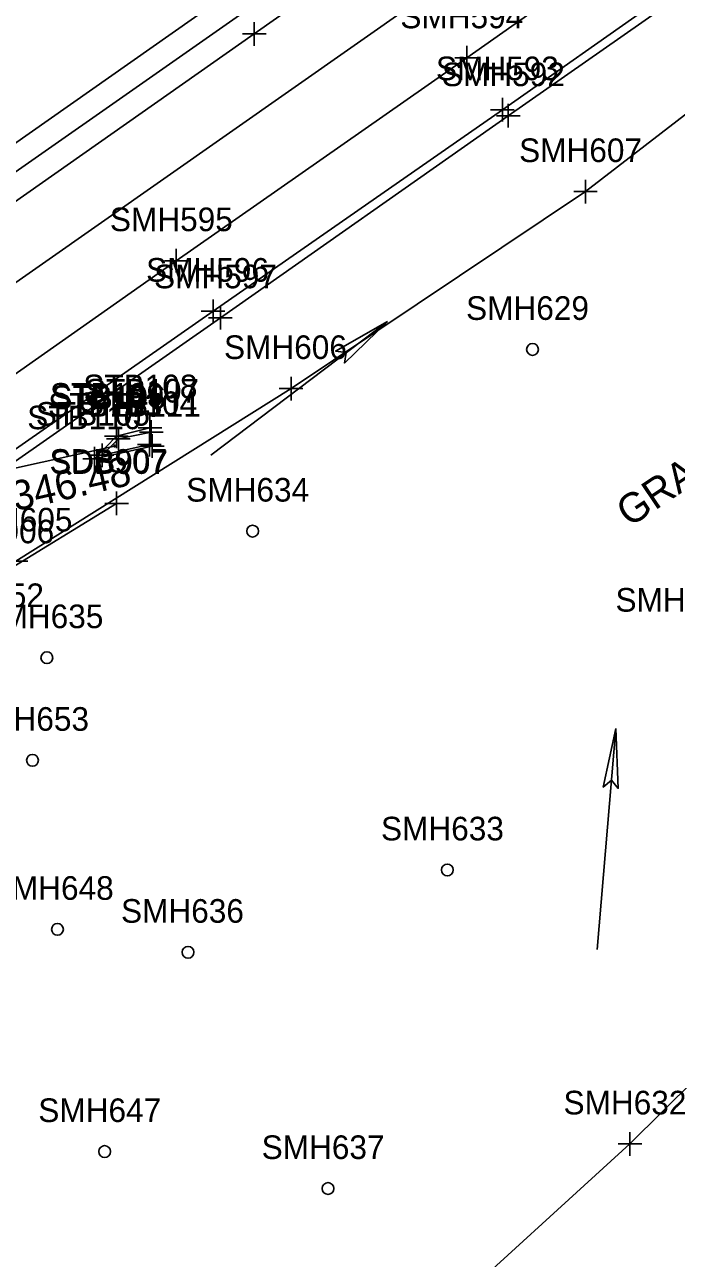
# Model space of a CAD drawing. Extents: x 941041 to 969446, y 397014 to 416764.
# Drawn here: x 951936.7 to 952047.1, y 403078.9 to 403287.7 of the extents above; entities that cross this region are included whole.
import ezdxf

# ---------------------------------------------------------------- set-up
doc = ezdxf.new("R2010")
doc.units = 0
for name, color, linetype in [('SURVEY - DRAINAGE - Area Shapes', 7, 'Continuous'), ('SURVEY - DRAINAGE - Area Shapes Text', 7, 'Continuous'), ('SURVEY - DRAINAGE - Pipes and Culverts', 7, 'Continuous'), ('SURVEY - DRAINAGE - Pipes and Culverts - Points - Locators', 7, 'Continuous'), ('SURVEY - DRAINAGE - Pipes and Culverts - Points - Numbers', 7, 'Continuous'), ('SURVEY - DRAINAGE - Pipes and Culverts Text', 7, 'Continuous'), ('SURVEY - DTM - Breaklines', 7, 'Continuous'), ('SURVEY - DTM - Breaklines - Points - Locators', 7, 'Continuous'), ('SURVEY - DTM - Breaklines - Points - Numbers', 7, 'Continuous'), ('SURVEY - DTM - Spot Points - Locators', 7, 'Continuous'), ('SURVEY - DTM - Spot Points - Point Numbers', 7, 'Continuous'), ('SURVEY - TRANSPORTATION - Features', 7, 'Continuous'), ('SURVEY - TRANSPORTATION - Features - Points - Locators', 7, 'Continuous'), ('SURVEY - TRANSPORTATION - Features - Points - Numbers', 7, 'Continuous'), ('SURVEY - TRANSPORTATION - Roads', 7, 'Continuous'), ('SURVEY - TRANSPORTATION - Roads - Points - Locators', 7, 'Continuous'), ('SURVEY - TRANSPORTATION - Roads - Points - Numbers', 7, 'Continuous'), ('SURVEY - VEGETATION - Features with Text', 7, 'Continuous')]:
    doc.layers.add(name, color=color, linetype=linetype)

msp = doc.modelspace()

# ---------------------------------------------------------------- linework, layer by layer
at = {"layer": 'SURVEY - DRAINAGE - Area Shapes'}
msp.add_lwpolyline([(950765.73, 402528.11), (950855.07, 402487.28), (951056.09, 402625.14), (951609.08, 403015.7), (952524.78, 403657.05), (952475.83, 403724.71)], dxfattribs=at)
at = {"layer": 'SURVEY - DRAINAGE - Area Shapes Text'}
for p, q in [((951998.14, 403237.5), (951968.23, 403214.86)), ((952036.82, 403168.57), (952033.67, 403131.19))]:
    msp.add_line(p, q, dxfattribs=at)
for points in [[(951998.14, 403237.5), (951990.88, 403230.44), (951991.16, 403232.22), (951989.34, 403232.47)], [(952036.82, 403168.57), (952037.22, 403158.45), (952036.09, 403159.85), (952034.68, 403158.67)]]:
    msp.add_lwpolyline(points, close=True, dxfattribs=at)
for points in [[(951998.14, 403237.5), (951990.88, 403230.44), (951991.16, 403232.22), (951989.34, 403232.47), (951998.14, 403237.5)], [(952036.82, 403168.57), (952037.22, 403158.45), (952036.09, 403159.85), (952034.68, 403158.67), (952036.82, 403168.57)]]:
    msp.add_lwpolyline(points, dxfattribs=at)
at = {"layer": 'SURVEY - DRAINAGE - Pipes and Culverts'}
msp.add_lwpolyline([(951575.84, 403043.76), (951765.83, 403175.23), (951951.92, 403216.39)], dxfattribs=at)
at = {"layer": 'SURVEY - DRAINAGE - Pipes and Culverts - Points - Locators'}
for p, q in [((951952.17, 403216.39), (951951.67, 403216.39)), ((951951.92, 403216.14), (951951.92, 403216.64)), ((951951.92, 403216.39), (951951.92, 403216.39)), ((951951.92, 403216.39), (951951.92, 403216.39))]:
    msp.add_line(p, q, dxfattribs=at)
at = {"layer": 'SURVEY - DTM - Breaklines'}
for points in [[(952284.32, 403445.19), (952160.86, 403236.96), (952125.87, 403192.45), (952077.94, 403136.62), (952039.19, 403098.25), (952006.25, 403068.24), (951969.46, 403038.09), (951934.26, 403008.18), (951912.19, 402997.34), (951900.8, 403002.03), (951909.31, 403040.46), (951919.74, 403082.57), (951927.08, 403105.04), (951926.24, 403141.28), (951910.03, 403171.31), (951930.4, 403184.14)], [(951846.56, 403146.1), (951882.59, 403170.26), (951887.03, 403170.6), (951935.22, 403196.94), (951981.81, 403226.14), (952031.67, 403259.48), (952078.26, 403295.42), (952132.19, 403332.31), (952180.72, 403366.29), (952219.86, 403395.41), (952263.53, 403428.2), (952276.96, 403440.29)], [(951957.82, 403216.65), (951949.83, 403214.85), (951952.58, 403217.65), (951958.15, 403218.77), (951957.92, 403219.49), (951952.24, 403218.06), (951948.55, 403214.25), (951958.3, 403216.4)], [(951846.56, 403140.69), (951882.31, 403164.85), (951889.58, 403169.29), (951909.01, 403178.72), (951933.14, 403194.94), (951952.28, 403206.69)]]:
    msp.add_lwpolyline(points, dxfattribs=at)
at = {"layer": 'SURVEY - DTM - Breaklines - Points - Locators'}
for p, q in [((952031.67, 403261.48), (952031.67, 403257.48)), ((952033.67, 403259.48), (952029.67, 403259.48)), ((951981.81, 403228.14), (951981.81, 403224.14)), ((951983.81, 403226.14), (951979.81, 403226.14)), ((951957.92, 403221.49), (951957.92, 403217.49)), ((951952.24, 403220.06), (951952.24, 403216.06)), ((951952.58, 403219.65), (951952.58, 403215.65)), ((951959.92, 403219.49), (951955.92, 403219.49)), ((951958.15, 403220.77), (951958.15, 403216.77)), ((951954.24, 403218.06), (951950.24, 403218.06)), ((951954.58, 403217.65), (951950.58, 403217.65)), ((951960.15, 403218.77), (951956.15, 403218.77)), ((951957.82, 403218.65), (951957.82, 403214.65)), ((951958.3, 403218.4), (951958.3, 403214.4)), ((951948.55, 403216.25), (951948.55, 403212.25)), ((951949.83, 403216.85), (951949.83, 403212.85)), ((951959.82, 403216.65), (951955.82, 403216.65)), ((951960.3, 403216.4), (951956.3, 403216.4)), ((951950.55, 403214.25), (951946.55, 403214.25)), ((951951.83, 403214.85), (951947.83, 403214.85)), ((951954.28, 403206.69), (951950.28, 403206.69)), ((951952.28, 403208.69), (951952.28, 403204.69)), ((951937.22, 403196.94), (951933.22, 403196.94)), ((952039.19, 403100.25), (952039.19, 403096.25)), ((952041.19, 403098.25), (952037.19, 403098.25))]:
    msp.add_line(p, q, dxfattribs=at)
at = {"layer": 'SURVEY - DTM - Spot Points - Locators'}
for centre in [(952022.7, 403232.76), (951975.3, 403202), (951940.46, 403180.57), (951938.03, 403163.2), (952008.28, 403144.64), (951942.26, 403134.58), (951964.37, 403130.7), (951950.25, 403096.96), (951988.07, 403090.7)]:
    msp.add_circle(centre, 1, dxfattribs=at)
at = {"layer": 'SURVEY - TRANSPORTATION - Features'}
for points in [[(952622.56, 403749.53), (952577.8, 403717.92), (952532.08, 403686.84), (952486.03, 403653.05), (952440.27, 403622.51), (952394.74, 403590.13), (952344.15, 403555.61), (952299.81, 403523.27), (952250.2, 403489.24), (952206.86, 403458.08), (952156.3, 403423.75), (952110.49, 403390.56), (952062.35, 403358.41), (952017.69, 403325.18), (951971.92, 403293.52), (951916.96, 403254.99), (951879.97, 403228.71), (951856.72, 403212.68)], [(952356.31, 403508.85), (952319.54, 403482.53), (952271.2, 403449.46), (952218.02, 403412.1), (952168.51, 403377.19), (952118.64, 403342.5), (952070.41, 403308.53), (952018.6, 403272.33), (951969.85, 403238.11), (951920.07, 403203.33), (951882.16, 403176.11), (951845.47, 403150.79)]]:
    msp.add_lwpolyline(points, dxfattribs=at)
at = {"layer": 'SURVEY - TRANSPORTATION - Features - Points - Locators'}
for p, q in [((952018.6, 403274.33), (952018.6, 403270.33)), ((952020.6, 403272.33), (952016.6, 403272.33)), ((951969.85, 403240.11), (951969.85, 403236.11)), ((951971.85, 403238.11), (951967.85, 403238.11))]:
    msp.add_line(p, q, dxfattribs=at)
at = {"layer": 'SURVEY - TRANSPORTATION - Roads'}
for points in [[(952625.22, 403746.95), (952579.91, 403715.1), (952534.83, 403683.49), (952487.43, 403650.41), (952442.83, 403619.09), (952396.91, 403586.46), (952346.61, 403551.28), (952301.65, 403519.95), (952253.11, 403485.53), (952208.83, 403454.47), (952159.44, 403419.8), (952112.68, 403387.11), (952066.16, 403354.45), (952019.33, 403321.73), (951973.66, 403289.75), (951918.65, 403251.32), (951882.81, 403225.68), (951856.94, 403208.02)], [(952627.47, 403743.75), (952581.75, 403711.66), (952537.07, 403680.23), (952488.75, 403646.32), (952445.47, 403615.87), (952397.1, 403581.89), (952349.33, 403548.4), (952302.96, 403515.9), (952255.29, 403482.36), (952210.22, 403450.79), (952161.93, 403416.95), (952113.95, 403383.26), (952068.49, 403351.38), (952021.19, 403318.27), (951975.59, 403286.18), (951920.11, 403247.28), (951884.29, 403222.24), (951858.06, 403203.77)], [(952447.34, 403587.64), (952403.74, 403556.93), (952357.95, 403524.8), (952311.77, 403492.65), (952264.09, 403459.22), (952211.18, 403421.94), (952159.19, 403385.58), (952111.45, 403351.91), (952063.96, 403319.03), (952011.56, 403282.13), (951962.38, 403247.78), (951912.18, 403212.48), (951876.49, 403187.38), (951846.26, 403165.91)], [(952363.66, 403516.11), (952318.6, 403484.64), (952270.5, 403450.6), (952217.03, 403413.11), (952165.82, 403377.48), (952117.66, 403343.68), (952069.64, 403309.92), (952017.59, 403273.34), (951968.61, 403239.23), (951919.39, 403204.95), (951881.03, 403178.29), (951848.45, 403157.23)]]:
    msp.add_lwpolyline(points, dxfattribs=at)
at = {"layer": 'SURVEY - TRANSPORTATION - Roads - Points - Locators'}
for p, q in [((951975.59, 403288.18), (951975.59, 403284.18)), ((951977.59, 403286.18), (951973.59, 403286.18)), ((952011.56, 403284.13), (952011.56, 403280.13)), ((952013.56, 403282.13), (952009.56, 403282.13)), ((952017.59, 403275.34), (952017.59, 403271.34)), ((952019.59, 403273.34), (952015.59, 403273.34)), ((951962.38, 403249.78), (951962.38, 403245.78)), ((951964.38, 403247.78), (951960.38, 403247.78)), ((951968.61, 403241.23), (951968.61, 403237.23)), ((951970.61, 403239.23), (951966.61, 403239.23))]:
    msp.add_line(p, q, dxfattribs=at)

# ---------------------------------------------------------------- texts
at = {"layer": 'SURVEY - DRAINAGE - Pipes and Culverts - Points - Numbers'}
msp.add_text('STB103', height=4, dxfattribs=at).set_placement((951940.68, 403221.39))
at = {"layer": 'SURVEY - DRAINAGE - Pipes and Culverts Text'}
msp.add_text('INV-346.48', height=5, rotation=12.8791, dxfattribs=at).set_placement((951922.09, 403202.37))
at = {"layer": 'SURVEY - DTM - Breaklines - Points - Numbers'}
for s, p in [('SMH607', (952020.43, 403264.48)), ('SMH606', (951970.46, 403231.14)), ('STB108', (951946.63, 403224.49)), ('STB107', (951946.91, 403223.77)), ('STB109', (951940.99, 403223.06)), ('STB106', (951941.23, 403222.65)), ('STB104', (951946.58, 403221.65)), ('STB105', (951938.59, 403219.85)), ('STB111', (951947.21, 403221.4)), ('STB110', (951937.14, 403219.25)), ('SDB907', (951940.92, 403211.88)), ('SDB907', (951941.04, 403211.69)), ('SMH605', (951923.98, 403201.94)), ('SDB906', (951921.79, 403199.94)), ('SMH652', (951919.16, 403189.14)), ('SMH632', (952027.95, 403103.25))]:
    msp.add_text(s, height=4, dxfattribs=at).set_placement(p)
at = {"layer": 'SURVEY - DTM - Spot Points - Point Numbers'}
for s, p in [('SMH629', (952011.45, 403237.76)), ('SMH634', (951964.06, 403207)), ('SMH630', (952036.75, 403188.37)), ('SMH635', (951929.22, 403185.57)), ('SMH653', (951926.79, 403168.2)), ('SMH633', (951997.04, 403149.64)), ('SMH648', (951930.97, 403139.58)), ('SMH636', (951953.02, 403135.7)), ('SMH647', (951939.01, 403101.96)), ('SMH637', (951976.83, 403095.7))]:
    msp.add_text(s, height=4, dxfattribs=at).set_placement(p)
at = {"layer": 'SURVEY - TRANSPORTATION - Features - Points - Numbers'}
for s, p in [('SMH592', (952007.36, 403277.33)), ('SMH597', (951958.61, 403243.11))]:
    msp.add_text(s, height=4, dxfattribs=at).set_placement(p)
at = {"layer": 'SURVEY - TRANSPORTATION - Roads - Points - Numbers'}
for s, p in [('SMH594', (952000.32, 403287.13)), ('SMH593', (952006.35, 403278.34)), ('SMH595', (951951.14, 403252.78)), ('SMH596', (951957.26, 403244.23))]:
    msp.add_text(s, height=4, dxfattribs=at).set_placement(p)
at = {"layer": 'SURVEY - VEGETATION - Features with Text'}
msp.add_text('GRASS', height=4.998, rotation=33.7585, dxfattribs=at).set_placement((952039.09, 403202.55))

doc.saveas('drawing.dxf')
